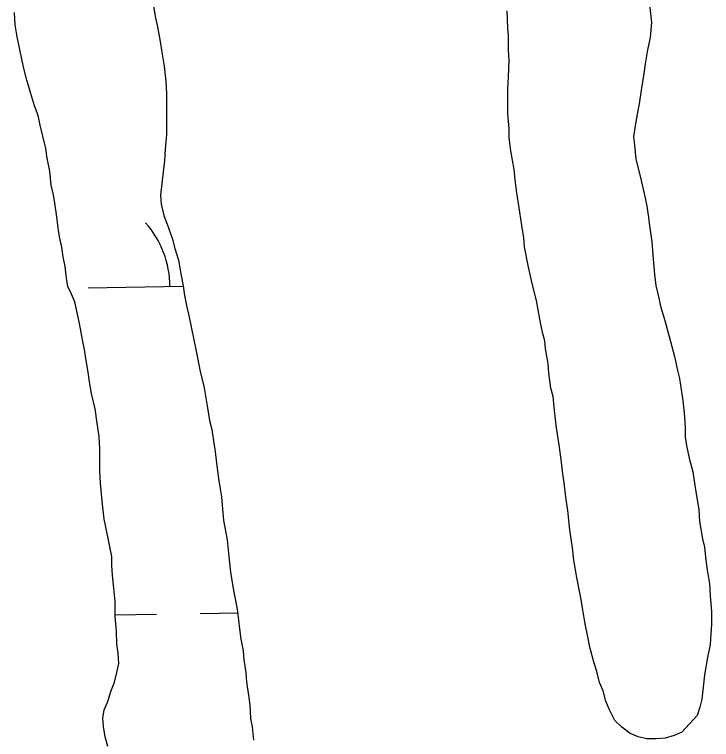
# Model space of a CAD drawing. Extents: x 3855477 to 3893699, y 299188 to 325115.
# Drawn here: x 3881450.6 to 3881706.3, y 306399.6 to 306665.5 of the extents above; entities that cross this region are included whole.
import ezdxf

# ---------------------------------------------------------------- set-up
doc = ezdxf.new("R2010")
doc.units = 0
doc.layers.add('V-TOPO-SHOR', color=7, linetype='Continuous')
doc.layers.add('V-WETL-SWMP', color=7, linetype='Continuous')

msp = doc.modelspace()

# ---------------------------------------------------------------- linework, layer by layer
at = {"layer": 'V-TOPO-SHOR'}
for points in [[(3881501.46, 306669.57), (3881502.22, 306664.76), (3881502.98, 306660.97), (3881504, 306655.65), (3881504.51, 306652.36), (3881505.53, 306646.54), (3881506.05, 306640.97), (3881506.3, 306636.41), (3881506.31, 306632.11), (3881506.31, 306628.56), (3881506.32, 306624.51), (3881506.32, 306621.47), (3881505.82, 306616.15), (3881505.57, 306611.85), (3881505.07, 306607.8), (3881504.57, 306603.49), (3881504.07, 306599.19), (3881504.32, 306595.9), (3881505.34, 306591.85), (3881506.61, 306588.56), (3881508.39, 306583.49), (3881509.41, 306579.7), (3881510.68, 306575.4), (3881511.7, 306569.83), (3881512.46, 306566.03), (3881512.97, 306562.48), (3881513.74, 306558.18), (3881514.5, 306555.14), (3881515.52, 306550.33), (3881516.28, 306546.79), (3881517.3, 306541.48), (3881518.57, 306535.14), (3881520.1, 306528.56), (3881521.37, 306521.22), (3881522.14, 306516.66), (3881522.9, 306513.37)], [(3881683.46, 306669.19), (3881684.23, 306662.61), (3881683.73, 306657.04), (3881682.72, 306652.48), (3881681.96, 306647.41), (3881681.46, 306643.87), (3881680.46, 306637.79), (3881679.7, 306632.73), (3881678.95, 306628.93), (3881678.19, 306624.62), (3881677.69, 306620.82), (3881677.95, 306617.53), (3881678.46, 306612.47), (3881679.73, 306607.66), (3881680.49, 306604.62), (3881681.51, 306599.81), (3881682.53, 306595.25), (3881683.04, 306591.96), (3881683.55, 306588.17), (3881684.32, 306582.09), (3881684.83, 306575.76), (3881685.34, 306570.19), (3881685.86, 306566.14), (3881686.62, 306563.1), (3881687.64, 306558.04), (3881689.16, 306553.23), (3881690.69, 306547.41), (3881692.72, 306540.07), (3881693.74, 306535.01), (3881694.5, 306531.97), (3881695.27, 306527.16), (3881695.78, 306523.87), (3881696.29, 306518.04), (3881696.55, 306513.99), (3881696.55, 306510.45), (3881697.06, 306507.41), (3881698.08, 306502.85)], [(3881486.24, 306466.74), (3881485.48, 306470.29), (3881484.71, 306474.59), (3881483.44, 306480.41), (3881482.67, 306487), (3881482.16, 306493.58), (3881481.9, 306497.88), (3881481.9, 306502.19), (3881481.89, 306506.24), (3881481.63, 306510.8), (3881480.87, 306515.61), (3881480.1, 306520.92), (3881478.83, 306526.49), (3881478.07, 306530.79), (3881477.56, 306534.34), (3881476.79, 306539.4), (3881476.28, 306542.69), (3881475.52, 306546.24), (3881474.5, 306551.55), (3881473.73, 306555.6), (3881472.71, 306560.16), (3881471.45, 306562.94), (3881470.18, 306565.73), (3881469.67, 306568.76), (3881469.16, 306573.07), (3881468.39, 306576.61), (3881467.88, 306580.16), (3881467.12, 306583.95), (3881466.61, 306587.24), (3881466.1, 306591.3), (3881465.33, 306596.36), (3881464.82, 306599.4), (3881464.06, 306602.94), (3881463.54, 306608), (3881462.53, 306612.82), (3881462.02, 306616.36), (3881461, 306620.91), (3881459.98, 306624.97), (3881459.22, 306628.51), (3881457.95, 306632.05), (3881456.42, 306636.86), (3881455.15, 306641.42), (3881454.14, 306645.21), (3881453.37, 306648.5), (3881452.35, 306653.31), (3881451.59, 306657.36), (3881450.82, 306661.67), (3881450.56, 306666.23)], [(3881698.08, 306502.85), (3881699.35, 306497.79), (3881700.37, 306491.21), (3881701.14, 306486.91), (3881701.65, 306483.87), (3881701.91, 306479.56), (3881702.93, 306473.23), (3881703.69, 306470.2), (3881704.2, 306465.39), (3881704.71, 306461.84), (3881705.48, 306456.78), (3881705.73, 306452.48), (3881706.25, 306446.4), (3881706.25, 306441.84), (3881706, 306438.55), (3881705.75, 306434.5), (3881704.75, 306429.69), (3881703.74, 306423.35), (3881703.24, 306418.8), (3881702.74, 306414.49), (3881701.98, 306411.45), (3881700.97, 306408.41), (3881695.36, 306402.38), (3881692.58, 306401.11), (3881689.28, 306400.1), (3881685.99, 306399.84), (3881682.45, 306399.84), (3881679.41, 306400.59), (3881676.37, 306401.85), (3881673.33, 306404.13), (3881670.79, 306406.66), (3881668.76, 306410.71), (3881667.49, 306413.74), (3881666.48, 306417.54), (3881665.21, 306420.58), (3881664.19, 306424.63), (3881663.17, 306427.66), (3881661.65, 306433.49), (3881660.89, 306437.28), (3881659.87, 306442.09), (3881659.1, 306447.16), (3881658.59, 306450.19), (3881657.83, 306453.99), (3881656.81, 306459.05), (3881655.79, 306465.38), (3881655.28, 306469.94), (3881654.25, 306476.52), (3881653.49, 306483.61), (3881652.98, 306487.66), (3881652.21, 306493.74), (3881651.7, 306497.03), (3881651.19, 306501.33), (3881650.42, 306507.66), (3881649.4, 306513.99), (3881648.64, 306520.32), (3881648.12, 306525.38), (3881647.36, 306528.42), (3881646.6, 306533.99), (3881646.34, 306537.53), (3881645.32, 306542.85), (3881645.06, 306545.89), (3881644.3, 306548.92), (3881643.28, 306553.74), (3881642.01, 306560.57), (3881640.48, 306566.9), (3881638.96, 306573.48), (3881637.68, 306580.32), (3881637.42, 306583.61), (3881636.66, 306588.16), (3881635.89, 306592.97), (3881634.87, 306600.06), (3881634.36, 306603.86), (3881633.85, 306608.67), (3881632.58, 306615.5), (3881632.06, 306620.31), (3881632.06, 306623.61), (3881631.55, 306629.18), (3881631.54, 306633.23), (3881631.54, 306638.29), (3881631.79, 306642.6), (3881632.03, 306648.67), (3881631.77, 306652.47), (3881631.77, 306657.54), (3881631.51, 306660.57), (3881631.25, 306666.9)], [(3881522.9, 306513.37), (3881523.67, 306508.31), (3881524.18, 306505.27), (3881524.69, 306500.97), (3881525.45, 306495.4), (3881525.96, 306491.6), (3881526.47, 306488.57), (3881526.73, 306485.53), (3881527.24, 306479.96), (3881528.52, 306472.87), (3881529.29, 306465.53), (3881529.8, 306460.97), (3881530.31, 306457.93), (3881531.07, 306453.63), (3881531.58, 306450.59), (3881532.35, 306446.54), (3881533.11, 306440.21), (3881533.62, 306436.41), (3881534.39, 306432.11), (3881534.65, 306428.82), (3881535.41, 306424.26), (3881535.67, 306420.72), (3881536.43, 306415.91), (3881536.94, 306412.36), (3881537.2, 306407.3), (3881537.71, 306404.26), (3881538.22, 306399.45)], [(3881484.8, 306397.11), (3881483.78, 306400.66), (3881483.27, 306404.45), (3881483.02, 306407.49), (3881483.52, 306410.53), (3881484.78, 306413.57), (3881485.79, 306416.86), (3881487.31, 306420.66), (3881488.06, 306424.21), (3881488.82, 306427.5), (3881488.56, 306431.3), (3881488.05, 306434.59), (3881488.04, 306439.4), (3881487.53, 306444.72), (3881487.52, 306450.29), (3881487.01, 306455.1), (3881486.5, 306459.91), (3881486.24, 306463.45), (3881486.24, 306466.74)]]:
    msp.add_lwpolyline(points, dxfattribs=at)
at = {"layer": 'V-WETL-SWMP'}
for p, q in [((3881501.46, 306669.57), (3881502.22, 306664.77)), ((3881450.82, 306661.67), (3881450.56, 306666.23)), ((3881502.22, 306664.77), (3881502.98, 306660.97)), ((3881451.59, 306657.36), (3881450.82, 306661.67)), ((3881502.98, 306660.97), (3881504, 306655.65)), ((3881452.35, 306653.31), (3881451.59, 306657.36)), ((3881504, 306655.65), (3881504.51, 306652.36)), ((3881453.37, 306648.5), (3881452.35, 306653.31)), ((3881504.51, 306652.36), (3881505.53, 306646.54)), ((3881454.13, 306645.21), (3881453.37, 306648.5)), ((3881455.15, 306641.42), (3881454.13, 306645.21)), ((3881505.53, 306646.54), (3881506.04, 306640.97)), ((3881456.42, 306636.86), (3881455.15, 306641.42)), ((3881506.04, 306640.97), (3881506.3, 306636.41)), ((3881457.95, 306632.05), (3881456.42, 306636.86)), ((3881506.3, 306636.41), (3881506.31, 306632.11)), ((3881459.22, 306628.51), (3881457.95, 306632.05)), ((3881506.31, 306632.11), (3881506.31, 306628.56)), ((3881459.98, 306624.97), (3881459.22, 306628.51)), ((3881506.31, 306628.56), (3881506.32, 306624.51)), ((3881461, 306620.91), (3881459.98, 306624.97)), ((3881506.32, 306624.51), (3881506.32, 306621.47)), ((3881506.32, 306621.47), (3881505.82, 306616.15)), ((3881462.02, 306616.36), (3881461, 306620.91)), ((3881462.53, 306612.81), (3881462.02, 306616.36)), ((3881505.82, 306616.15), (3881505.57, 306611.85)), ((3881463.54, 306608), (3881462.53, 306612.81)), ((3881505.57, 306611.85), (3881505.07, 306607.8)), ((3881464.06, 306602.94), (3881463.54, 306608)), ((3881505.07, 306607.8), (3881504.57, 306603.49)), ((3881464.82, 306599.4), (3881464.06, 306602.94)), ((3881504.57, 306603.49), (3881504.07, 306599.19)), ((3881465.33, 306596.36), (3881464.82, 306599.4)), ((3881504.07, 306599.19), (3881504.32, 306595.9)), ((3881466.1, 306591.3), (3881465.33, 306596.36)), ((3881504.32, 306595.9), (3881505.34, 306591.85)), ((3881505.34, 306591.85), (3881506.61, 306588.56)), ((3881466.61, 306587.24), (3881466.1, 306591.3)), ((3881467.12, 306583.95), (3881466.61, 306587.24)), ((3881506.61, 306588.56), (3881508.39, 306583.49)), ((3881467.88, 306580.16), (3881467.12, 306583.95)), ((3881508.39, 306583.49), (3881509.41, 306579.7)), ((3881468.39, 306576.61), (3881467.88, 306580.16)), ((3881509.41, 306579.7), (3881510.68, 306575.4)), ((3881469.16, 306573.07), (3881468.39, 306576.61)), ((3881510.68, 306575.4), (3881511.7, 306569.83)), ((3881469.67, 306568.76), (3881469.16, 306573.07)), ((3881470.18, 306565.73), (3881469.67, 306568.76)), ((3881511.7, 306569.83), (3881512.46, 306566.03)), ((3881471.45, 306562.94), (3881470.18, 306565.73)), ((3881477.59, 306565.28), (3881512.49, 306565.85)), ((3881512.46, 306566.03), (3881512.97, 306562.48)), ((3881472.71, 306560.16), (3881471.45, 306562.94)), ((3881473.73, 306555.6), (3881472.71, 306560.16)), ((3881512.97, 306562.48), (3881513.73, 306558.18)), ((3881513.73, 306558.18), (3881514.5, 306555.14)), ((3881474.5, 306551.55), (3881473.73, 306555.6)), ((3881514.5, 306555.14), (3881515.52, 306550.33)), ((3881475.52, 306546.24), (3881474.5, 306551.55)), ((3881515.52, 306550.33), (3881516.28, 306546.79)), ((3881516.28, 306546.79), (3881517.3, 306541.47)), ((3881476.28, 306542.69), (3881475.52, 306546.24)), ((3881476.79, 306539.4), (3881476.28, 306542.69)), ((3881517.3, 306541.47), (3881518.57, 306535.14)), ((3881477.56, 306534.34), (3881476.79, 306539.4)), ((3881478.06, 306530.79), (3881477.56, 306534.34)), ((3881518.57, 306535.14), (3881520.1, 306528.56)), ((3881478.83, 306526.49), (3881478.06, 306530.79)), ((3881520.1, 306528.56), (3881521.37, 306521.22)), ((3881480.1, 306520.92), (3881478.83, 306526.49)), ((3881480.87, 306515.61), (3881480.1, 306520.92)), ((3881521.37, 306521.22), (3881522.14, 306516.66)), ((3881481.63, 306510.8), (3881480.87, 306515.61)), ((3881522.14, 306516.66), (3881522.9, 306513.37)), ((3881522.9, 306513.37), (3881523.67, 306508.31)), ((3881481.89, 306506.24), (3881481.63, 306510.8)), ((3881523.67, 306508.31), (3881524.18, 306505.27)), ((3881481.9, 306502.19), (3881481.89, 306506.24)), ((3881524.18, 306505.27), (3881524.69, 306500.97)), ((3881481.9, 306497.88), (3881481.9, 306502.19)), ((3881524.69, 306500.97), (3881525.45, 306495.4)), ((3881482.16, 306493.58), (3881481.9, 306497.88)), ((3881482.67, 306487), (3881482.16, 306493.58)), ((3881525.45, 306495.4), (3881525.96, 306491.6)), ((3881525.96, 306491.6), (3881526.48, 306488.57)), ((3881526.48, 306488.57), (3881526.73, 306485.53)), ((3881483.44, 306480.41), (3881482.67, 306487)), ((3881526.73, 306485.53), (3881527.24, 306479.96)), ((3881484.71, 306474.59), (3881483.44, 306480.41)), ((3881527.24, 306479.96), (3881528.52, 306472.87)), ((3881485.48, 306470.29), (3881484.71, 306474.59)), ((3881528.52, 306472.87), (3881529.29, 306465.53)), ((3881486.24, 306466.74), (3881485.48, 306470.29)), ((3881486.24, 306463.45), (3881486.24, 306466.74)), ((3881529.29, 306465.53), (3881529.8, 306460.97)), ((3881486.5, 306459.91), (3881486.24, 306463.45)), ((3881487.01, 306455.1), (3881486.5, 306459.91)), ((3881529.8, 306460.97), (3881530.31, 306457.93)), ((3881530.31, 306457.93), (3881531.07, 306453.63)), ((3881487.52, 306450.29), (3881487.01, 306455.1)), ((3881531.07, 306453.63), (3881531.58, 306450.59)), ((3881487.53, 306444.72), (3881487.52, 306450.29)), ((3881531.58, 306450.59), (3881532.35, 306446.54)), ((3881487.53, 306445.35), (3881502.7, 306445.6)), ((3881518.7, 306445.86), (3881532.4, 306446.08)), ((3881532.35, 306446.54), (3881533.11, 306440.21)), ((3881488.04, 306439.4), (3881487.53, 306444.72)), ((3881533.11, 306440.21), (3881533.62, 306436.41)), ((3881488.05, 306434.59), (3881488.04, 306439.4)), ((3881533.62, 306436.41), (3881534.39, 306432.11)), ((3881488.56, 306431.3), (3881488.05, 306434.59)), ((3881488.82, 306427.5), (3881488.56, 306431.3)), ((3881534.39, 306432.11), (3881534.65, 306428.82)), ((3881488.06, 306424.21), (3881488.82, 306427.5)), ((3881534.65, 306428.82), (3881535.41, 306424.26)), ((3881535.41, 306424.26), (3881535.67, 306420.72)), ((3881487.31, 306420.66), (3881488.06, 306424.21)), ((3881485.79, 306416.86), (3881487.31, 306420.66)), ((3881535.67, 306420.72), (3881536.43, 306415.91)), ((3881484.78, 306413.57), (3881485.79, 306416.86)), ((3881536.43, 306415.91), (3881536.94, 306412.36)), ((3881483.52, 306410.53), (3881484.78, 306413.57)), ((3881536.94, 306412.36), (3881537.2, 306407.3)), ((3881483.02, 306407.49), (3881483.52, 306410.53)), ((3881483.27, 306404.45), (3881483.02, 306407.49)), ((3881537.2, 306407.3), (3881537.71, 306404.26)), ((3881483.78, 306400.66), (3881483.27, 306404.45)), ((3881537.71, 306404.26), (3881538.22, 306399.45)), ((3881484.8, 306397.11), (3881483.78, 306400.66))]:
    msp.add_line(p, q, dxfattribs=at)
for points in [[(3881683.46, 306669.19), (3881684.23, 306662.61), (3881683.73, 306657.04), (3881682.72, 306652.48), (3881681.96, 306647.41), (3881681.46, 306643.87), (3881680.46, 306637.79), (3881679.7, 306632.73), (3881678.95, 306628.93), (3881678.19, 306624.62), (3881677.69, 306620.82), (3881677.95, 306617.53), (3881678.46, 306612.47), (3881679.73, 306607.66), (3881680.49, 306604.62), (3881681.51, 306599.81), (3881682.53, 306595.25), (3881683.04, 306591.96), (3881683.55, 306588.17), (3881684.32, 306582.09), (3881684.83, 306575.76), (3881685.34, 306570.19), (3881685.85, 306566.14), (3881686.62, 306563.1), (3881687.64, 306558.04), (3881689.16, 306553.23), (3881690.69, 306547.41), (3881692.72, 306540.07), (3881693.74, 306535.01), (3881694.5, 306531.97), (3881695.27, 306527.16), (3881695.78, 306523.87), (3881696.29, 306518.04), (3881696.55, 306513.99), (3881696.55, 306510.45), (3881697.06, 306507.41), (3881698.08, 306502.85)], [(3881698.08, 306502.85), (3881699.35, 306497.79), (3881700.37, 306491.21), (3881701.14, 306486.91), (3881701.65, 306483.87), (3881701.91, 306479.56), (3881702.93, 306473.23), (3881703.69, 306470.2), (3881704.2, 306465.39), (3881704.71, 306461.84), (3881705.48, 306456.78), (3881705.73, 306452.48), (3881706.25, 306446.4), (3881706.25, 306441.84), (3881706, 306438.55), (3881705.75, 306434.5), (3881704.75, 306429.69), (3881703.74, 306423.35), (3881703.24, 306418.8), (3881702.74, 306414.49), (3881701.98, 306411.45), (3881700.97, 306408.41), (3881695.36, 306402.38), (3881692.58, 306401.11), (3881689.29, 306400.1), (3881685.99, 306399.84), (3881682.45, 306399.83), (3881679.41, 306400.59), (3881676.37, 306401.85), (3881673.33, 306404.13), (3881670.79, 306406.66), (3881668.76, 306410.71), (3881667.49, 306413.74), (3881666.48, 306417.54), (3881665.21, 306420.58), (3881664.19, 306424.63), (3881663.17, 306427.66), (3881661.65, 306433.49), (3881660.88, 306437.28), (3881659.87, 306442.09), (3881659.1, 306447.16), (3881658.59, 306450.19), (3881657.83, 306453.99), (3881656.81, 306459.05), (3881655.79, 306465.38), (3881655.28, 306469.94), (3881654.26, 306476.52), (3881653.49, 306483.61), (3881652.98, 306487.66), (3881652.21, 306493.74), (3881651.7, 306497.03), (3881651.19, 306501.33), (3881650.42, 306507.66), (3881649.4, 306513.99), (3881648.64, 306520.32), (3881648.12, 306525.38), (3881647.36, 306528.42), (3881646.6, 306533.99), (3881646.34, 306537.53), (3881645.32, 306542.85), (3881645.06, 306545.89), (3881644.3, 306548.93), (3881643.28, 306553.73), (3881642.01, 306560.57), (3881640.48, 306566.9), (3881638.95, 306573.48), (3881637.68, 306580.32), (3881637.42, 306583.61), (3881636.66, 306588.16), (3881635.89, 306592.97), (3881634.87, 306600.06), (3881634.36, 306603.86), (3881633.85, 306608.67), (3881632.58, 306615.5), (3881632.06, 306620.31), (3881632.06, 306623.61), (3881631.55, 306629.18), (3881631.54, 306633.23), (3881631.54, 306638.29), (3881631.79, 306642.6), (3881632.03, 306648.67), (3881631.77, 306652.47), (3881631.77, 306657.54), (3881631.51, 306660.57), (3881631.25, 306666.9)]]:
    msp.add_lwpolyline(points, dxfattribs=at)
msp.add_arc((3881472.34, 306565.67), 35.25, 0.1615, 41.7052, dxfattribs=at)

doc.saveas('drawing.dxf')
